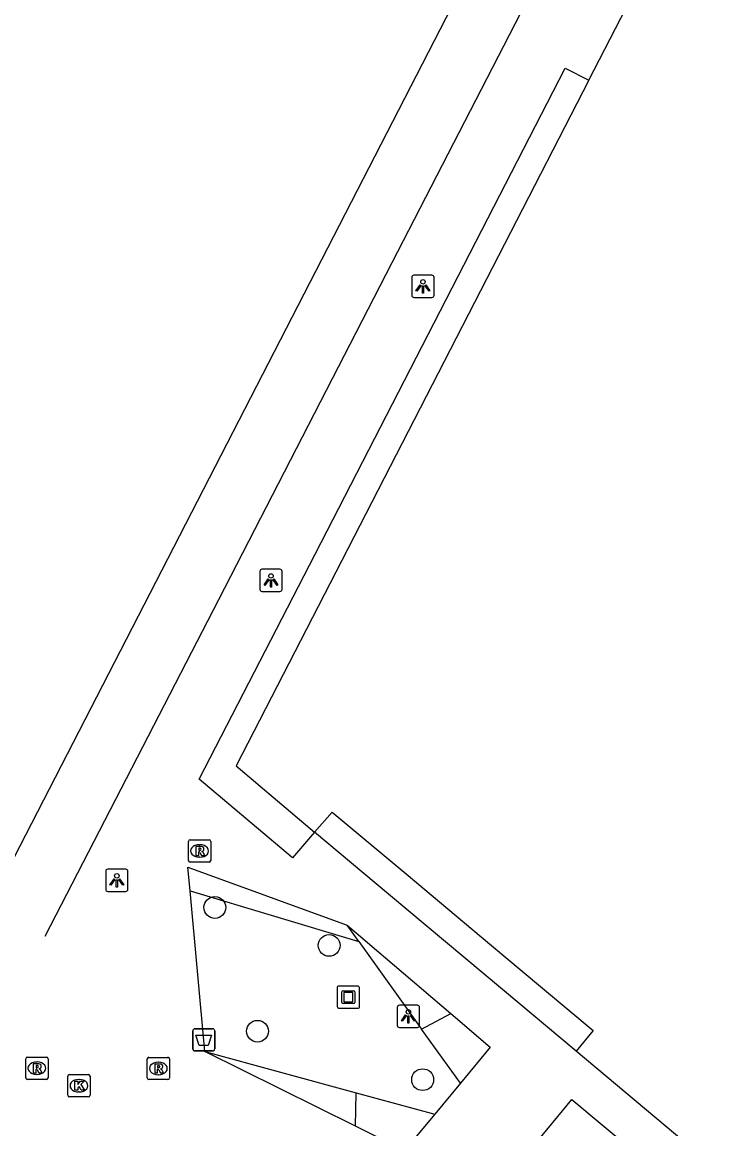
# Model space of a CAD drawing. Extents: x 161087 to 161922, y 382574 to 383873.
# Drawn here: x 161595.78 to 161626.87, y 383078.63 to 383128.35 of the extents above; entities that cross this region are included whole.
import ezdxf

# ---------------------------------------------------------------- set-up
doc = ezdxf.new("R2010")
doc.units = 0
for name, color, linetype in [('IMGEO_Afvalbak', 7, 'Continuous'), ('IMGEO_Boom', 7, 'Continuous'), ('IMGEO_Groenvoorziening', 7, 'Continuous'), ('IMGEO_Kolk', 7, 'Continuous'), ('IMGEO_Kunstobject', 7, 'Continuous'), ('IMGEO_Lichtpunt', 7, 'Continuous'), ('IMGEO_Lijnafwatering', 7, 'Continuous'), ('IMGEO_Pand', 7, 'Continuous'), ('IMGEO_Rioolput', 7, 'Continuous'), ('IMGEO_Voetgangersgebied_open', 7, 'Continuous')]:
    doc.layers.add(name, color=color, linetype=linetype)

msp = doc.modelspace()

# ---------------------------------------------------------------- linework, layer by layer
at = {"layer": 'IMGEO_Afvalbak'}
for p, q in [((161603.436, 383082.227), (161603.436, 383083.027)), ((161603.436, 383083.027), (161603.436, 383082.227)), ((161603.536, 383083.127), (161604.326, 383083.127)), ((161604.326, 383083.127), (161603.536, 383083.127)), ((161604.426, 383083.027), (161604.426, 383082.227)), ((161604.426, 383082.227), (161604.426, 383083.027)), ((161604.326, 383082.127), (161603.536, 383082.127)), ((161603.536, 383082.127), (161604.326, 383082.127))]:
    msp.add_line(p, q, dxfattribs=at)
msp.add_lwpolyline([(161603.579, 383082.841), (161604.283, 383082.841), (161604.134, 383082.371), (161603.728, 383082.371), (161603.579, 383082.841)], dxfattribs=at)
for centre, start, end in [((161603.536, 383083.027), 90, 180), ((161603.536, 383083.027), 90, 180), ((161604.326, 383083.027), 0, 90), ((161604.326, 383083.027), 360, 90), ((161603.536, 383082.227), 180, 270), ((161603.536, 383082.227), 180, 270), ((161604.326, 383082.227), 270, 0), ((161604.326, 383082.227), 270, 0)]:
    msp.add_arc(centre, 0.1, start, end, dxfattribs=at)
at = {"layer": 'IMGEO_Boom'}
for centre in [(161604.429, 383088.575), (161609.557, 383086.871), (161606.342, 383083.015), (161613.757, 383080.839)]:
    msp.add_circle(centre, 0.489, dxfattribs=at)
at = {"layer": 'IMGEO_Groenvoorziening'}
for points in [[(161603.317, 383089.316), (161610.897, 383087.051)], [(161610.897, 383087.051), (161610.374, 383087.783)], [(161610.897, 383087.051), (161613.71, 383083.113)], [(161613.71, 383083.113), (161615.018, 383083.807)], [(161615.449, 383080.68), (161613.71, 383083.113)], [(161603.979, 383082.098), (161610.765, 383080.251)], [(161610.742, 383078.749), (161610.765, 383080.251)], [(161610.765, 383080.251), (161614.298, 383079.289)]]:
    msp.add_lwpolyline(points, dxfattribs=at)
at = {"layer": 'IMGEO_Kolk'}
for p, q in [((161597.826, 383080.142), (161597.826, 383080.994)), ((161597.901, 383081.068), (161598.753, 383081.068)), ((161598.314, 383080.848), (161598.339, 383080.848)), ((161598.827, 383080.994), (161598.827, 383080.142)), ((161598.337, 383080.288), (161598.312, 383080.288)), ((161598.753, 383080.068), (161597.901, 383080.068))]:
    msp.add_line(p, q, dxfattribs=at)
for points in [[(161597.826, 383080.142), (161597.826, 383080.994)], [(161597.901, 383081.068), (161598.753, 383081.068)], [(161598.147, 383080.768), (161598.27, 383080.768), (161598.27, 383080.617), (161598.4, 383080.768), (161598.564, 383080.768), (161598.418, 383080.617), (161598.571, 383080.368), (161598.419, 383080.368), (161598.334, 383080.532), (161598.27, 383080.465), (161598.27, 383080.368), (161598.147, 383080.368), (161598.147, 383080.768)], [(161598.827, 383080.994), (161598.827, 383080.142)], [(161598.753, 383080.068), (161597.901, 383080.068)]]:
    msp.add_lwpolyline(points, dxfattribs=at)
for centre, start, end in [((161597.903, 383080.992), 91.552, 178.448), ((161597.903, 383080.992), 91.552, 178.448), ((161598.751, 383080.992), 1.552, 88.448), ((161598.751, 383080.992), 1.552, 88.448), ((161597.903, 383080.144), 181.552, 268.448), ((161597.903, 383080.144), 181.552, 268.448), ((161598.751, 383080.144), 271.552, 358.448), ((161598.751, 383080.144), 271.552, 358.448)]:
    msp.add_arc(centre, 0.0765, start, end, dxfattribs=at)
for centre, major_axis, ratio, start_param, end_param in [((161598.313, 383080.568), (-0.387, 0.002), 0.722429, 4.712389, 7.853982), ((161598.338, 383080.568), (-0.39, 0.002), 0.717154, 1.570796, 4.712389)]:
    msp.add_ellipse(centre, major_axis=major_axis, ratio=ratio, start_param=start_param, end_param=end_param, dxfattribs=at)
at = {"layer": 'IMGEO_Kunstobject'}
for p, q in [((161609.92, 383084.961), (161609.92, 383084.12)), ((161609.92, 383084.961), (161609.92, 383084.12)), ((161610.836, 383085.045), (161609.995, 383085.045)), ((161610.836, 383085.045), (161609.995, 383085.045)), ((161610.134, 383084.309), (161610.134, 383084.783)), ((161610.184, 383084.833), (161610.658, 383084.833)), ((161610.214, 383084.733), (161610.214, 383084.359)), ((161610.608, 383084.753), (161610.234, 383084.753)), ((161610.628, 383084.359), (161610.628, 383084.733)), ((161610.708, 383084.783), (161610.708, 383084.309)), ((161610.92, 383084.129), (161610.92, 383084.97)), ((161610.92, 383084.129), (161610.92, 383084.97)), ((161610.658, 383084.259), (161610.184, 383084.259)), ((161610.234, 383084.339), (161610.608, 383084.339)), ((161610.004, 383084.045), (161610.845, 383084.045)), ((161610.004, 383084.045), (161610.845, 383084.045))]:
    msp.add_line(p, q, dxfattribs=at)
for centre, radius, start, end in [((161609.998, 383084.967), 0.0779, 92.4484, 184.2845), ((161609.998, 383084.967), 0.0779, 92.4484, 184.2845), ((161610.184, 383084.783), 0.05, 90, 180), ((161610.234, 383084.733), 0.02, 90, 180), ((161610.608, 383084.733), 0.02, 360, 90), ((161610.658, 383084.783), 0.05, 360, 90), ((161610.842, 383084.967), 0.0779, 2.4484, 94.2845), ((161610.842, 383084.967), 0.0779, 2.4484, 94.2845), ((161610.184, 383084.309), 0.05, 180, 270), ((161610.234, 383084.359), 0.02, 180, 270), ((161610.608, 383084.359), 0.02, 270, 0), ((161610.658, 383084.309), 0.05, 270, 0), ((161609.998, 383084.123), 0.0779, 182.4484, 274.2845), ((161609.998, 383084.123), 0.0779, 182.4484, 274.2845), ((161610.842, 383084.123), 0.0779, 272.4484, 4.2845), ((161610.842, 383084.123), 0.0779, 272.4484, 4.2845)]:
    msp.add_arc(centre, radius, start, end, dxfattribs=at)
at = {"layer": 'IMGEO_Lichtpunt'}
for p, q in [((161614.172, 383116.977), (161613.364, 383116.977)), ((161614.172, 383116.977), (161613.364, 383116.977)), ((161613.27, 383116.882), (161613.27, 383116.075)), ((161613.27, 383116.882), (161613.27, 383116.075)), ((161614.266, 383116.075), (161614.266, 383116.882)), ((161614.266, 383116.075), (161614.266, 383116.882)), ((161613.364, 383115.981), (161614.172, 383115.981)), ((161613.364, 383115.981), (161614.172, 383115.981)), ((161606.448, 383103.672), (161606.448, 383102.865)), ((161606.448, 383103.672), (161606.448, 383102.865)), ((161607.35, 383103.767), (161606.542, 383103.767)), ((161607.35, 383103.767), (161606.542, 383103.767)), ((161607.444, 383102.865), (161607.444, 383103.672)), ((161607.444, 383102.865), (161607.444, 383103.672)), ((161606.542, 383102.771), (161607.35, 383102.771)), ((161606.542, 383102.771), (161607.35, 383102.771)), ((161599.527, 383090.198), (161599.527, 383089.391)), ((161599.527, 383090.198), (161599.527, 383089.391)), ((161600.429, 383090.293), (161599.621, 383090.293)), ((161600.429, 383090.293), (161599.621, 383090.293)), ((161600.523, 383089.391), (161600.523, 383090.198)), ((161600.523, 383089.391), (161600.523, 383090.198)), ((161599.621, 383089.297), (161600.429, 383089.297)), ((161599.621, 383089.297), (161600.429, 383089.297)), ((161613.521, 383084.183), (161612.713, 383084.183)), ((161613.521, 383084.183), (161612.713, 383084.183)), ((161612.619, 383084.088), (161612.619, 383083.281)), ((161612.619, 383084.088), (161612.619, 383083.281)), ((161613.615, 383083.281), (161613.615, 383084.088)), ((161613.615, 383083.281), (161613.615, 383084.088)), ((161612.713, 383083.187), (161613.521, 383083.187)), ((161612.713, 383083.187), (161613.521, 383083.187))]:
    msp.add_line(p, q, dxfattribs=at)
for points in [[(161613.644, 383116.546), (161613.683, 383116.518), (161613.495, 383116.256), (161613.457, 383116.283), (161613.644, 383116.546)], [(161613.746, 383116.498), (161613.793, 383116.498), (161613.793, 383116.176), (161613.746, 383116.176), (161613.746, 383116.498)], [(161613.856, 383116.518), (161613.894, 383116.545), (161614.081, 383116.283), (161614.042, 383116.255), (161613.856, 383116.518)], [(161606.822, 383103.336), (161606.861, 383103.308), (161606.673, 383103.046), (161606.635, 383103.073), (161606.822, 383103.336)], [(161606.924, 383103.288), (161606.971, 383103.288), (161606.971, 383102.966), (161606.924, 383102.966), (161606.924, 383103.288)], [(161607.034, 383103.308), (161607.072, 383103.335), (161607.259, 383103.073), (161607.22, 383103.045), (161607.034, 383103.308)], [(161599.901, 383089.862), (161599.94, 383089.834), (161599.752, 383089.572), (161599.714, 383089.599), (161599.901, 383089.862)], [(161600.003, 383089.814), (161600.05, 383089.814), (161600.05, 383089.492), (161600.003, 383089.492), (161600.003, 383089.814)], [(161600.113, 383089.834), (161600.151, 383089.861), (161600.338, 383089.599), (161600.299, 383089.571), (161600.113, 383089.834)], [(161612.993, 383083.752), (161613.032, 383083.724), (161612.844, 383083.462), (161612.806, 383083.489), (161612.993, 383083.752)], [(161613.095, 383083.704), (161613.142, 383083.704), (161613.142, 383083.382), (161613.095, 383083.382), (161613.095, 383083.704)], [(161613.205, 383083.724), (161613.243, 383083.751), (161613.43, 383083.489), (161613.391, 383083.461), (161613.205, 383083.724)]]:
    msp.add_lwpolyline(points, dxfattribs=at)
for centre in [(161613.769, 383116.68), (161606.947, 383103.47), (161600.026, 383089.996), (161613.118, 383083.886)]:
    msp.add_circle(centre, 0.0994, dxfattribs=at)
for centre, start, end in [((161613.364, 383116.882), 90, 180), ((161613.364, 383116.882), 90, 180), ((161614.172, 383116.882), 0, 90), ((161614.172, 383116.882), 0, 90), ((161613.364, 383116.075), 180, 270), ((161613.364, 383116.075), 180, 270), ((161614.172, 383116.075), 270, 0), ((161614.172, 383116.075), 270, 360), ((161606.542, 383103.672), 90, 180), ((161606.542, 383103.672), 90, 180), ((161607.35, 383103.672), 0, 90), ((161607.35, 383103.672), 0, 90), ((161606.542, 383102.865), 180, 270), ((161606.542, 383102.865), 180, 270), ((161607.35, 383102.865), 270, 0), ((161607.35, 383102.865), 270, 360), ((161599.621, 383090.198), 90, 180), ((161599.621, 383090.198), 90, 180), ((161600.429, 383090.198), 0, 90), ((161600.429, 383090.198), 0, 90), ((161599.621, 383089.391), 180, 270), ((161599.621, 383089.391), 180, 270), ((161600.429, 383089.391), 270, 0), ((161600.429, 383089.391), 270, 360), ((161612.713, 383084.088), 90, 180), ((161612.713, 383084.088), 90, 180), ((161613.521, 383084.088), 0, 90), ((161613.521, 383084.088), 0, 90), ((161612.713, 383083.281), 180, 270), ((161612.713, 383083.281), 180, 270), ((161613.521, 383083.281), 270, 0), ((161613.521, 383083.281), 270, 360)]:
    msp.add_arc(centre, 0.0946, start, end, dxfattribs=at)
at = {"layer": 'IMGEO_Lijnafwatering'}
for points in [[(161620.153, 383132.655), (161612.369, 383117.528)], [(161612.369, 383117.528), (161604.586, 383102.4)], [(161604.586, 383102.4), (161596.802, 383087.273)]]:
    msp.add_lwpolyline(points, dxfattribs=at)
at = {"layer": 'IMGEO_Pand'}
for points in [[(161583.61, 383097.002), (161594.067, 383088.229), (161619.336, 383137.341)], [(161621.222, 383125.735), (161624.796, 383132.689)], [(161621.222, 383125.735), (161609.864, 383103.64), (161605.39, 383094.936), (161608.907, 383091.955)], [(161608.907, 383091.955), (161609.696, 383092.859), (161613.015, 383090.079), (161616.387, 383087.256), (161618.133, 383085.791), (161621.412, 383083.042), (161620.641, 383082.122)], [(161626.874, 383076.894), (161620.641, 383082.122)]]:
    msp.add_lwpolyline(points, dxfattribs=at)
at = {"layer": 'IMGEO_Rioolput'}
for p, q in [((161603.316, 383091.614), (161604.168, 383091.614)), ((161603.241, 383090.688), (161603.241, 383091.54)), ((161603.729, 383091.394), (161603.754, 383091.394)), ((161604.242, 383091.54), (161604.242, 383090.688)), ((161604.168, 383090.614), (161603.316, 383090.614)), ((161603.752, 383090.834), (161603.727, 383090.834)), ((161595.938, 383080.927), (161595.938, 383081.779)), ((161596.013, 383081.853), (161596.865, 383081.853)), ((161596.939, 383081.779), (161596.939, 383080.927)), ((161601.392, 383080.916), (161601.392, 383081.768)), ((161601.467, 383081.842), (161602.319, 383081.842)), ((161602.393, 383081.768), (161602.393, 383080.916)), ((161596.426, 383081.633), (161596.451, 383081.633)), ((161601.88, 383081.622), (161601.905, 383081.622)), ((161596.865, 383080.853), (161596.013, 383080.853)), ((161596.449, 383081.073), (161596.424, 383081.073)), ((161602.319, 383080.842), (161601.467, 383080.842)), ((161601.903, 383081.062), (161601.878, 383081.062))]:
    msp.add_line(p, q, dxfattribs=at)
for points in [[(161603.316, 383091.614), (161604.168, 383091.614)], [(161603.241, 383090.688), (161603.241, 383091.54)], [(161603.83, 383091.312), (161603.578, 383091.314), (161603.578, 383090.914)], [(161603.756, 383091.233), (161603.702, 383091.233), (161603.702, 383091.152)], [(161603.702, 383091.152), (161603.754, 383091.152)], [(161604.242, 383091.54), (161604.242, 383090.688)], [(161604.168, 383090.614), (161603.316, 383090.614)], [(161603.578, 383090.914), (161603.702, 383090.914), (161603.702, 383091.076), (161603.713, 383091.076)], [(161603.76, 383091.047), (161603.831, 383090.914), (161603.971, 383090.914), (161603.906, 383091.04)], [(161595.938, 383080.927), (161595.938, 383081.779)], [(161596.013, 383081.853), (161596.865, 383081.853)], [(161596.939, 383081.779), (161596.939, 383080.927)], [(161601.392, 383080.916), (161601.392, 383081.768)], [(161601.467, 383081.842), (161602.319, 383081.842)], [(161602.393, 383081.768), (161602.393, 383080.916)], [(161596.527, 383081.551), (161596.275, 383081.553), (161596.275, 383081.153)], [(161596.275, 383081.153), (161596.399, 383081.153), (161596.399, 383081.315), (161596.41, 383081.315)], [(161596.453, 383081.472), (161596.399, 383081.472), (161596.399, 383081.391)], [(161596.399, 383081.391), (161596.451, 383081.391)], [(161596.457, 383081.286), (161596.528, 383081.153), (161596.668, 383081.153), (161596.603, 383081.279)], [(161601.981, 383081.54), (161601.729, 383081.542), (161601.729, 383081.142)], [(161601.729, 383081.142), (161601.853, 383081.142), (161601.853, 383081.304), (161601.864, 383081.304)], [(161601.907, 383081.461), (161601.853, 383081.461), (161601.853, 383081.38)], [(161601.853, 383081.38), (161601.905, 383081.38)], [(161601.911, 383081.275), (161601.982, 383081.142), (161602.122, 383081.142), (161602.057, 383081.268)], [(161596.865, 383080.853), (161596.013, 383080.853)], [(161602.319, 383080.842), (161601.467, 383080.842)]]:
    msp.add_lwpolyline(points, dxfattribs=at)
for centre, radius, start, end in [((161603.318, 383091.538), 0.0765, 91.552, 178.448), ((161603.318, 383091.538), 0.0765, 91.552, 178.448), ((161604.166, 383091.538), 0.0765, 1.552, 88.448), ((161604.166, 383091.538), 0.0765, 1.552, 88.448), ((161603.738, 383091.341), 0.19, 274.7715, 282.9687), ((161603.762, 383091.137), 0.0964, 77.0061, 93.1865), ((161603.776, 383091.194), 0.0378, 276.6634, 79.6772), ((161603.829, 383091.202), 0.109, 350.3612, 89.416), ((161603.827, 383091.202), 0.112, 277.5842, 350.9817), ((161603.318, 383090.69), 0.0765, 181.552, 268.448), ((161603.318, 383090.69), 0.0765, 181.552, 268.448), ((161603.712, 383091.023), 0.0533, 26.0293, 88.6989), ((161603.811, 383090.987), 0.108, 29.5134, 73.7905), ((161604.166, 383090.69), 0.0765, 271.552, 358.448), ((161604.166, 383090.69), 0.0765, 271.552, 358.448), ((161596.015, 383081.777), 0.0765, 91.552, 178.448), ((161596.015, 383081.777), 0.0765, 91.552, 178.448), ((161596.863, 383081.777), 0.0765, 1.552, 88.448), ((161596.863, 383081.777), 0.0765, 1.552, 88.448), ((161601.469, 383081.766), 0.0765, 91.552, 178.448), ((161601.469, 383081.766), 0.0765, 91.552, 178.448), ((161602.317, 383081.766), 0.0765, 1.552, 88.448), ((161602.317, 383081.766), 0.0765, 1.552, 88.448), ((161596.409, 383081.262), 0.0533, 26.0293, 88.6989), ((161596.435, 383081.58), 0.19, 274.7715, 282.9687), ((161596.459, 383081.376), 0.0964, 77.0061, 93.1865), ((161596.473, 383081.433), 0.0378, 276.6634, 79.6772), ((161596.526, 383081.441), 0.109, 350.3612, 89.416), ((161596.524, 383081.441), 0.112, 277.5842, 350.9817), ((161596.508, 383081.226), 0.108, 29.5134, 73.7905), ((161601.863, 383081.251), 0.0533, 26.0293, 88.6989), ((161601.889, 383081.569), 0.19, 274.7715, 282.9687), ((161601.913, 383081.365), 0.0964, 77.0061, 93.1865), ((161601.927, 383081.422), 0.0378, 276.6634, 79.6772), ((161601.98, 383081.43), 0.109, 350.3612, 89.416), ((161601.978, 383081.43), 0.112, 277.5842, 350.9817), ((161601.962, 383081.215), 0.108, 29.5134, 73.7905), ((161596.015, 383080.929), 0.0765, 181.552, 268.448), ((161596.015, 383080.929), 0.0765, 181.552, 268.448), ((161596.863, 383080.929), 0.0765, 271.552, 358.448), ((161596.863, 383080.929), 0.0765, 271.552, 358.448), ((161601.469, 383080.918), 0.0765, 181.552, 268.448), ((161601.469, 383080.918), 0.0765, 181.552, 268.448), ((161602.317, 383080.918), 0.0765, 271.552, 358.448), ((161602.317, 383080.918), 0.0765, 271.552, 358.448)]:
    msp.add_arc(centre, radius, start, end, dxfattribs=at)
for centre, major_axis, ratio, start_param, end_param in [((161603.728, 383091.114), (-0.387, 0.002), 0.722429, 4.712389, 7.853982), ((161603.753, 383091.114), (-0.39, 0.002), 0.717154, 1.570796, 4.712389), ((161596.425, 383081.353), (-0.387, 0.002), 0.722429, 4.712389, 7.853982), ((161596.45, 383081.353), (-0.39, 0.002), 0.717154, 1.570796, 4.712389), ((161601.879, 383081.342), (-0.387, 0.002), 0.722429, 4.712389, 7.853982), ((161601.904, 383081.342), (-0.39, 0.002), 0.717154, 1.570796, 4.712389)]:
    msp.add_ellipse(centre, major_axis=major_axis, ratio=ratio, start_param=start_param, end_param=end_param, dxfattribs=at)
at = {"layer": 'IMGEO_Voetgangersgebied_open'}
for points in [[(161608.907, 383091.955), (161607.917, 383090.806), (161603.73, 383094.34), (161608.936, 383104.446), (161620.147, 383126.276), (161621.222, 383125.735)], [(161620.641, 383082.122), (161617.34, 383084.883), (161612.219, 383089.167), (161608.907, 383091.955)], [(161603.317, 383089.316), (161603.22, 383090.38), (161610.374, 383087.783)], [(161603.979, 383082.098), (161603.317, 383089.316)], [(161610.374, 383087.783), (161615.018, 383083.807)], [(161615.018, 383083.807), (161616.785, 383082.294), (161615.449, 383080.68)], [(161610.742, 383078.749), (161603.979, 383082.098)], [(161615.449, 383080.68), (161614.298, 383079.289)], [(161618.702, 383077.815), (161620.459, 383079.941), (161624.623, 383076.458)], [(161614.298, 383079.289), (161612.948, 383077.657), (161610.742, 383078.749)]]:
    msp.add_lwpolyline(points, dxfattribs=at)

doc.saveas('drawing.dxf')
